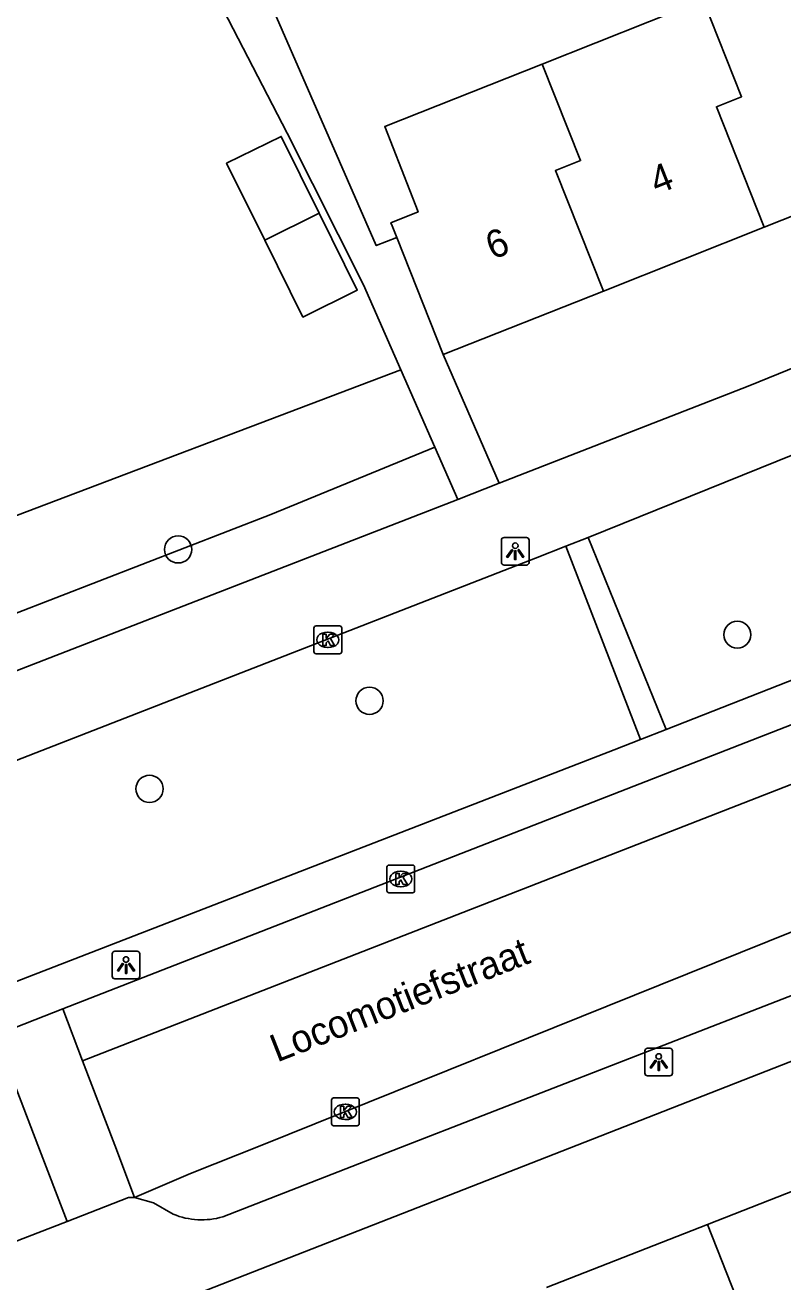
# Model space of a CAD drawing. Extents: x 162990 to 165007, y 383433 to 384336.
# Drawn here: x 163960.17 to 163987.51, y 383995.07 to 384040.43 of the extents above; entities that cross this region are included whole.
import ezdxf

# ---------------------------------------------------------------- set-up
doc = ezdxf.new("R2010")
doc.units = 0
for name, color, linetype in [('IMGEO_Boom', 7, 'Continuous'), ('IMGEO_Groenvoorziening', 7, 'Continuous'), ('IMGEO_Kolk', 7, 'Continuous'), ('IMGEO_Lichtpunt', 7, 'Continuous'), ('IMGEO_Openbare_ruimte_label', 7, 'Continuous'), ('IMGEO_Pand', 7, 'Continuous'), ('IMGEO_Pand_nummerreeks', 7, 'Continuous'), ('IMGEO_Rijbaan_lokaal_open', 7, 'Continuous'), ('IMGEO_Voetpad_open', 7, 'Continuous')]:
    doc.layers.add(name, color=color, linetype=linetype)

msp = doc.modelspace()

# ---------------------------------------------------------------- linework, layer by layer
at = {"layer": 'IMGEO_Boom'}
for centre in [(163965.69, 384021.504), (163985.87, 384018.427), (163972.597, 384016.041), (163964.657, 384012.862)]:
    msp.add_circle(centre, 0.489, dxfattribs=at)
at = {"layer": 'IMGEO_Groenvoorziening'}
for points in [[(163973.729, 384027.989), (163958.74, 384022.307)], [(163950.832, 384019.309), (163951.951, 384016.142), (163969.036, 384022.762), (163974.955, 384025.194)]]:
    msp.add_lwpolyline(points, dxfattribs=at)
at = {"layer": 'IMGEO_Kolk'}
for p, q in [((163970.667, 384018.741), (163971.519, 384018.741)), ((163970.592, 384017.815), (163970.592, 384018.667)), ((163971.08, 384018.521), (163971.105, 384018.521)), ((163971.593, 384018.667), (163971.593, 384017.815)), ((163971.103, 384017.961), (163971.078, 384017.961)), ((163971.519, 384017.741), (163970.667, 384017.741)), ((163973.299, 384010.111), (163974.151, 384010.111)), ((163973.224, 384009.185), (163973.224, 384010.037)), ((163973.712, 384009.891), (163973.737, 384009.891)), ((163974.225, 384010.037), (163974.225, 384009.185)), ((163973.735, 384009.331), (163973.71, 384009.331)), ((163974.151, 384009.111), (163973.299, 384009.111)), ((163971.224, 384000.778), (163971.224, 384001.63)), ((163971.299, 384001.704), (163972.151, 384001.704)), ((163971.712, 384001.484), (163971.737, 384001.484)), ((163972.225, 384001.63), (163972.225, 384000.778)), ((163972.151, 384000.704), (163971.299, 384000.704)), ((163971.735, 384000.924), (163971.71, 384000.924))]:
    msp.add_line(p, q, dxfattribs=at)
for points in [[(163970.667, 384018.741), (163971.519, 384018.741)], [(163970.592, 384017.815), (163970.592, 384018.667)], [(163970.913, 384018.441), (163971.036, 384018.441), (163971.036, 384018.29), (163971.166, 384018.441), (163971.33, 384018.441), (163971.184, 384018.29), (163971.337, 384018.041), (163971.185, 384018.041), (163971.1, 384018.205), (163971.036, 384018.138), (163971.036, 384018.041), (163970.913, 384018.041), (163970.913, 384018.441)], [(163971.593, 384018.667), (163971.593, 384017.815)], [(163971.519, 384017.741), (163970.667, 384017.741)], [(163973.299, 384010.111), (163974.151, 384010.111)], [(163973.224, 384009.185), (163973.224, 384010.037)], [(163973.545, 384009.811), (163973.668, 384009.811), (163973.668, 384009.66), (163973.798, 384009.811), (163973.962, 384009.811), (163973.816, 384009.66), (163973.969, 384009.411), (163973.817, 384009.411), (163973.732, 384009.575), (163973.668, 384009.508), (163973.668, 384009.411), (163973.545, 384009.411), (163973.545, 384009.811)], [(163974.225, 384010.037), (163974.225, 384009.185)], [(163974.151, 384009.111), (163973.299, 384009.111)], [(163971.224, 384000.778), (163971.224, 384001.63)], [(163971.299, 384001.704), (163972.151, 384001.704)], [(163972.225, 384001.63), (163972.225, 384000.778)], [(163971.545, 384001.404), (163971.668, 384001.404), (163971.668, 384001.253), (163971.798, 384001.404), (163971.962, 384001.404), (163971.816, 384001.253), (163971.969, 384001.004), (163971.817, 384001.004), (163971.732, 384001.168), (163971.668, 384001.101), (163971.668, 384001.004), (163971.545, 384001.004), (163971.545, 384001.404)], [(163972.151, 384000.704), (163971.299, 384000.704)]]:
    msp.add_lwpolyline(points, dxfattribs=at)
for centre, start, end in [((163970.669, 384018.665), 91.552, 178.448), ((163970.669, 384018.665), 91.552, 178.448), ((163971.517, 384018.665), 1.552, 88.448), ((163971.517, 384018.665), 1.552, 88.448), ((163970.669, 384017.817), 181.552, 268.448), ((163970.669, 384017.817), 181.552, 268.448), ((163971.517, 384017.817), 271.552, 358.448), ((163971.517, 384017.817), 271.552, 358.448), ((163973.301, 384010.035), 91.552, 178.448), ((163973.301, 384010.035), 91.552, 178.448), ((163974.149, 384010.035), 1.552, 88.448), ((163974.149, 384010.035), 1.552, 88.448), ((163973.301, 384009.187), 181.552, 268.448), ((163973.301, 384009.187), 181.552, 268.448), ((163974.149, 384009.187), 271.552, 358.448), ((163974.149, 384009.187), 271.552, 358.448), ((163971.301, 384001.628), 91.552, 178.448), ((163971.301, 384001.628), 91.552, 178.448), ((163972.149, 384001.628), 1.552, 88.448), ((163972.149, 384001.628), 1.552, 88.448), ((163971.301, 384000.78), 181.552, 268.448), ((163971.301, 384000.78), 181.552, 268.448), ((163972.149, 384000.78), 271.552, 358.448), ((163972.149, 384000.78), 271.552, 358.448)]:
    msp.add_arc(centre, 0.0765, start, end, dxfattribs=at)
for centre, major_axis, ratio, start_param, end_param in [((163971.079, 384018.241), (-0.387, 0.002), 0.722429, 4.712389, 7.853982), ((163971.104, 384018.241), (-0.39, 0.002), 0.717154, 1.570796, 4.712389), ((163973.711, 384009.611), (-0.387, 0.002), 0.722429, 4.712389, 7.853982), ((163973.736, 384009.611), (-0.39, 0.002), 0.717154, 1.570796, 4.712389), ((163971.711, 384001.204), (-0.387, 0.002), 0.722429, 4.712389, 7.853982), ((163971.736, 384001.204), (-0.39, 0.002), 0.717154, 1.570796, 4.712389)]:
    msp.add_ellipse(centre, major_axis=major_axis, ratio=ratio, start_param=start_param, end_param=end_param, dxfattribs=at)
at = {"layer": 'IMGEO_Lichtpunt'}
for p, q in [((163978.26, 384021.936), (163977.452, 384021.936)), ((163978.26, 384021.936), (163977.452, 384021.936)), ((163977.358, 384021.841), (163977.358, 384021.034)), ((163977.358, 384021.841), (163977.358, 384021.034)), ((163978.354, 384021.034), (163978.354, 384021.841)), ((163978.354, 384021.034), (163978.354, 384021.841)), ((163977.452, 384020.94), (163978.26, 384020.94)), ((163977.452, 384020.94), (163978.26, 384020.94)), ((163964.212, 384007.001), (163963.404, 384007.001)), ((163964.212, 384007.001), (163963.404, 384007.001)), ((163963.31, 384006.906), (163963.31, 384006.099)), ((163963.31, 384006.906), (163963.31, 384006.099)), ((163964.306, 384006.099), (163964.306, 384006.906)), ((163964.306, 384006.099), (163964.306, 384006.906)), ((163963.404, 384006.005), (163964.212, 384006.005)), ((163963.404, 384006.005), (163964.212, 384006.005)), ((163982.536, 384003.405), (163982.536, 384002.598)), ((163982.536, 384003.405), (163982.536, 384002.598)), ((163983.438, 384003.5), (163982.63, 384003.5)), ((163983.438, 384003.5), (163982.63, 384003.5)), ((163983.532, 384002.598), (163983.532, 384003.405)), ((163983.532, 384002.598), (163983.532, 384003.405)), ((163982.63, 384002.504), (163983.438, 384002.504)), ((163982.63, 384002.504), (163983.438, 384002.504))]:
    msp.add_line(p, q, dxfattribs=at)
for points in [[(163977.732, 384021.505), (163977.771, 384021.477), (163977.583, 384021.215), (163977.545, 384021.242), (163977.732, 384021.505)], [(163977.834, 384021.457), (163977.881, 384021.457), (163977.881, 384021.135), (163977.834, 384021.135), (163977.834, 384021.457)], [(163977.944, 384021.477), (163977.982, 384021.504), (163978.169, 384021.242), (163978.13, 384021.214), (163977.944, 384021.477)], [(163963.684, 384006.57), (163963.723, 384006.542), (163963.535, 384006.28), (163963.497, 384006.307), (163963.684, 384006.57)], [(163963.786, 384006.522), (163963.833, 384006.522), (163963.833, 384006.2), (163963.786, 384006.2), (163963.786, 384006.522)], [(163963.896, 384006.542), (163963.934, 384006.569), (163964.121, 384006.307), (163964.082, 384006.279), (163963.896, 384006.542)], [(163982.91, 384003.069), (163982.949, 384003.041), (163982.761, 384002.779), (163982.723, 384002.806), (163982.91, 384003.069)], [(163983.012, 384003.021), (163983.059, 384003.021), (163983.059, 384002.699), (163983.012, 384002.699), (163983.012, 384003.021)], [(163983.122, 384003.041), (163983.16, 384003.068), (163983.347, 384002.806), (163983.308, 384002.778), (163983.122, 384003.041)]]:
    msp.add_lwpolyline(points, dxfattribs=at)
for centre in [(163977.857, 384021.639), (163963.809, 384006.704), (163983.035, 384003.203)]:
    msp.add_circle(centre, 0.0994, dxfattribs=at)
for centre, start, end in [((163977.452, 384021.841), 90, 180), ((163977.452, 384021.841), 90, 180), ((163978.26, 384021.841), 0, 90), ((163978.26, 384021.841), 0, 90), ((163977.452, 384021.034), 180, 270), ((163977.452, 384021.034), 180, 270), ((163978.26, 384021.034), 270, 0), ((163978.26, 384021.034), 270, 360), ((163963.404, 384006.906), 90, 180), ((163963.404, 384006.906), 90, 180), ((163964.212, 384006.906), 0, 90), ((163964.212, 384006.906), 0, 90), ((163963.404, 384006.099), 180, 270), ((163963.404, 384006.099), 180, 270), ((163964.212, 384006.099), 270, 0), ((163964.212, 384006.099), 270, 360), ((163982.63, 384003.405), 90, 180), ((163982.63, 384003.405), 90, 180), ((163983.438, 384003.405), 0, 90), ((163983.438, 384003.405), 0, 90), ((163982.63, 384002.598), 180, 270), ((163982.63, 384002.598), 180, 270), ((163983.438, 384002.598), 270, 0), ((163983.438, 384002.598), 270, 360)]:
    msp.add_arc(centre, 0.0946, start, end, dxfattribs=at)
at = {"layer": 'IMGEO_Pand'}
for points in [[(163978.83, 384039.023), (163984.64, 384041.328)], [(163986.845, 384033.132), (163985.115, 384037.482), (163986.025, 384037.842), (163984.64, 384041.328)], [(163992.218, 384040.299), (163991.312, 384039.94), (163993.038, 384035.589), (163986.845, 384033.132)], [(163973.58, 384032.767), (163973.415, 384033.183), (163973.37, 384033.297), (163974.347, 384033.684), (163973.149, 384036.769), (163978.83, 384039.023)], [(163981.036, 384030.827), (163979.306, 384035.177), (163980.216, 384035.537), (163978.83, 384039.023)], [(163970.781, 384033.641), (163969.411, 384036.41), (163967.437, 384035.443), (163968.815, 384032.666)], [(163968.815, 384032.666), (163970.193, 384029.889), (163972.154, 384030.866), (163970.781, 384033.641)], [(163970.781, 384033.641), (163968.815, 384032.666)], [(163975.26, 384028.535), (163973.58, 384032.767)], [(163986.845, 384033.132), (163981.036, 384030.827)], [(163981.036, 384030.827), (163975.26, 384028.535)], [(163990.831, 383999.513), (163984.797, 383997.143)], [(163984.797, 383997.143), (163978.985, 383994.86)], [(163986.982, 383988.873), (163985.597, 383992.392), (163986.522, 383992.752), (163984.797, 383997.143)]]:
    msp.add_lwpolyline(points, dxfattribs=at)
at = {"layer": 'IMGEO_Rijbaan_lokaal_open'}
for points in [[(163962.239, 384003.048), (163997.677, 384016.87)], [(163964.117, 383998.113), (163966.134, 383998.974), (163968.705, 384000), (163999.431, 384012.374)], [(163961.527, 384004.918), (163959.093, 384003.969)], [(163962.239, 384003.048), (163961.527, 384004.918)], [(163961.684, 383997.251), (163960.624, 384000), (163959.093, 384003.969)], [(163964.117, 383998.113), (163963.399, 384000), (163962.239, 384003.048)], [(163964.117, 383998.113), (163963.995, 383998.11), (163963.895, 383998.107), (163961.684, 383997.251)], [(163961.684, 383997.251), (163950.595, 383992.96)]]:
    msp.add_lwpolyline(points, dxfattribs=at)
at = {"layer": 'IMGEO_Voetpad_open'}
for points in [[(163925.265, 384126.849), (163930.356, 384117.204), (163930.51, 384116.89), (163931.815, 384114.219), (163933.086, 384111.619), (163938.387, 384100.469), (163940.042, 384097.411), (163940.668, 384096.069), (163943.187, 384090.664), (163944.693, 384087.722), (163946.04, 384085.093), (163951.255, 384074.041), (163952.82, 384071.014), (163954.16, 384068.424), (163957.177, 384062.593), (163965.004, 384045.848), (163967.145, 384041.315), (163969.628, 384036.532), (163972.384, 384031.053), (163973.729, 384027.989)], [(163973.58, 384032.767), (163972.838, 384032.473), (163966.708, 384046.51), (163968.54, 384047.221)], [(163995.874, 384031.308), (163986.262, 384027.399), (163977.276, 384023.891)], [(163977.276, 384023.891), (163975.26, 384028.535)], [(163973.729, 384027.989), (163974.955, 384025.194)], [(163980.488, 384021.938), (163994.701, 384027.673), (163994.981, 384027.789)], [(163974.955, 384025.194), (163975.782, 384023.308)], [(163975.782, 384023.308), (163977.276, 384023.891)], [(163975.782, 384023.308), (163951.966, 384014.066)], [(163979.681, 384021.62), (163980.488, 384021.938)], [(163983.3, 384015), (163980.488, 384021.938)], [(163952.42, 384010.995), (163978.582, 384021.186), (163979.681, 384021.62)], [(163982.379, 384014.644), (163979.681, 384021.62)], [(163983.3, 384015), (163997.388, 384020.537), (163997.779, 384020.691)], [(163996.947, 384018.74), (163961.527, 384004.918)], [(163957.353, 384004.941), (163981.426, 384014.275), (163982.379, 384014.644)], [(163982.379, 384014.644), (163983.3, 384015)], [(164006.927, 384012.829), (163973.932, 384000), (163967.3, 383997.416)], [(163962.348, 383993.055), (163980.091, 384000), (164000, 384007.793), (164010.509, 384011.664)], [(163965.51, 383997.511), (163964.798, 383997.915), (163964.117, 383998.113)]]:
    msp.add_lwpolyline(points, dxfattribs=at)
msp.add_arc((163966.539, 383999.996), 2.69, 247.4989, 286.4251, dxfattribs=at)

# ---------------------------------------------------------------- texts
at = {"layer": 'IMGEO_Openbare_ruimte_label'}
msp.add_text('Locomotiefstraat', height=1, rotation=21.4611, dxfattribs=at).set_placement((163969.261, 384002.982))
at = {"layer": 'IMGEO_Pand_nummerreeks'}
for s, rotation, p in [('4', 21.6423, (163982.963, 384034.304)), ('6', 21.6406, (163977.038, 384031.951))]:
    msp.add_text(s, height=1, rotation=rotation, dxfattribs=at).set_placement(p)

doc.saveas('drawing.dxf')
